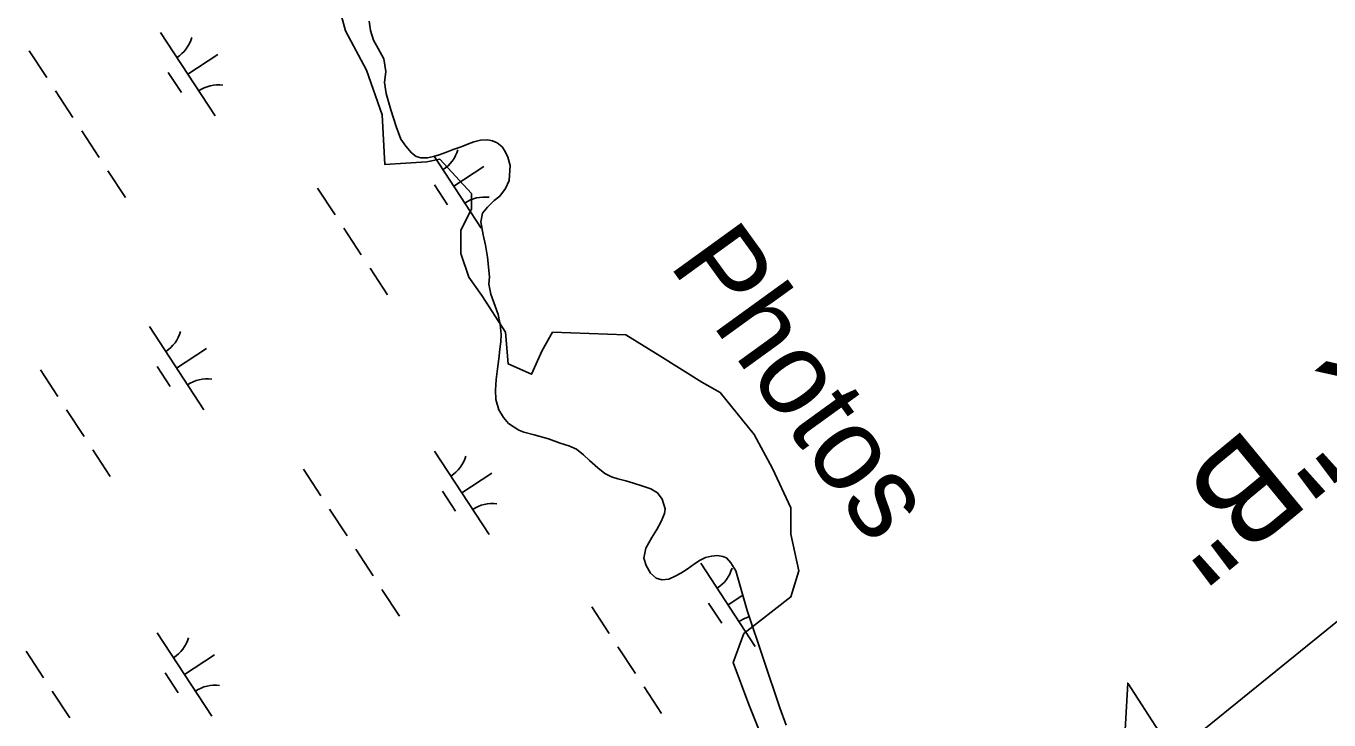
# Model space of a CAD drawing. Extents: x 3945642 to 3966284, y 206476 to 228921.
# Drawn here: x 3954227 to 3954881, y 218618 to 218966 of the extents above; entities that cross this region are included whole.
import ezdxf

# ---------------------------------------------------------------- set-up
doc = ezdxf.new("R2010")
doc.units = 0
for name, color, linetype in [('V-CHAN-NAID', 7, 'Continuous'), ('V-RIVR-EDGE', 7, 'Continuous'), ('V-RIVR-IDEN', 7, 'Continuous'), ('V-UTIL-LINE', 7, 'Continuous'), ('V-WETL-SWMP', 7, 'Continuous')]:
    doc.layers.add(name, color=color, linetype=linetype)

msp = doc.modelspace()

# ---------------------------------------------------------------- linework, layer by layer
at = {"layer": 'V-CHAN-NAID'}
msp.add_lwpolyline([(3954800.34, 218604.15), (3954779.64, 218636.31), (3954777.48, 218598.12)], dxfattribs=at)
at = {"layer": 'V-RIVR-EDGE'}
msp.add_lwpolyline([(3954379.31, 218992.28), (3954387.2, 218963.37), (3954397.71, 218943.66), (3954405.59, 218921.32), (3954406.91, 218896.35), (3954427.93, 218897.66), (3954434.51, 218898.98), (3954450.28, 218881.89), (3954450.28, 218874.01), (3954445.02, 218863.49), (3954445.02, 218851.67), (3954448.96, 218839.84), (3954455.53, 218830.64), (3954467.36, 218812.24), (3954468.67, 218796.47), (3954480.5, 218791.22), (3954485.76, 218803.04), (3954491.02, 218812.24), (3954527.81, 218810.93), (3954544.9, 218800.41), (3954565.92, 218787.27), (3954575.12, 218782.02), (3954592.21, 218760.99), (3954601.41, 218743.91), (3954610.6, 218724.19), (3954610.6, 218711.05), (3954614.55, 218692.65), (3954610.6, 218679.51), (3954586.95, 218661.11), (3954581.69, 218646.66), (3954589.58, 218625.63), (3954600.09, 218599.35)], dxfattribs=at)
at = {"layer": 'V-UTIL-LINE'}
msp.add_line((3954671.91, 218494.98), (3955749.62, 219367.17), dxfattribs=at)
at = {"layer": 'V-WETL-SWMP'}
for p, q in [((3954294.26, 218962.58), (3954321.66, 218920.75)), ((3954399.09, 218968.22), (3954399.63, 218963.54)), ((3954399.63, 218963.54), (3954401.11, 218958.77)), ((3954401.11, 218958.77), (3954403.53, 218954.57)), ((3954228.47, 218953.45), (3954237.23, 218940.07)), ((3954307.96, 218941.67), (3954323.02, 218951.53)), ((3954403.53, 218954.57), (3954406.38, 218949.44)), ((3954406.38, 218949.44), (3954407.34, 218942.94)), ((3954407.34, 218942.94), (3954406.65, 218937.54)), ((3954298.22, 218942.46), (3954304.79, 218932.42)), ((3954406.65, 218937.54), (3954407.62, 218931.99)), ((3954241.62, 218933.38), (3954250.39, 218919.99)), ((3954407.62, 218931.99), (3954409.94, 218923.76)), ((3954409.94, 218923.76), (3954412.48, 218915.38)), ((3954254.77, 218913.3), (3954263.54, 218899.92)), ((3954412.48, 218915.38), (3954414.95, 218909.16)), ((3954414.95, 218909.16), (3954417.38, 218905.62)), ((3954417.38, 218905.62), (3954420.31, 218902.21)), ((3954437.82, 218902.59), (3954441.22, 218903.86)), ((3954441.22, 218903.86), (3954445.19, 218905.27)), ((3954445.19, 218905.27), (3954448.88, 218906.69)), ((3954448.88, 218906.69), (3954451.55, 218907.75)), ((3954451.55, 218907.75), (3954454.8, 218908.52)), ((3954454.8, 218908.52), (3954458.33, 218908.78)), ((3954458.33, 218908.78), (3954460.85, 218908.19)), ((3954460.85, 218908.19), (3954463.15, 218907.24)), ((3954463.15, 218907.24), (3954465.73, 218905.27)), ((3954465.73, 218905.27), (3954467.3, 218902.96)), ((3954420.31, 218902.21), (3954422.67, 218900.39)), ((3954422.67, 218900.39), (3954424.98, 218899.73)), ((3954424.98, 218899.73), (3954428.36, 218899.77)), ((3954428.36, 218899.77), (3954431.25, 218900.33)), ((3954431.25, 218900.33), (3954434.07, 218901.25)), ((3954431.7, 218900.48), (3954455.25, 218864.53)), ((3954434.07, 218901.25), (3954437.82, 218902.59)), ((3954467.3, 218902.96), (3954468.57, 218900.06)), ((3954468.57, 218900.06), (3954469.7, 218895.88)), ((3954267.92, 218893.23), (3954276.69, 218879.84)), ((3954441.55, 218885.44), (3954456.6, 218895.3)), ((3954469.7, 218895.88), (3954469.21, 218888.39)), ((3954373.15, 218884.51), (3954381.92, 218871.13)), ((3954431.8, 218886.23), (3954438.38, 218876.19)), ((3954467.45, 218884.36), (3954464.54, 218880.56)), ((3954469.21, 218888.39), (3954467.45, 218884.36)), ((3954461.79, 218878.28), (3954458.38, 218875.06)), ((3954464.54, 218880.56), (3954461.79, 218878.28)), ((3954455.91, 218871.98), (3954455.01, 218867.66)), ((3954458.38, 218875.06), (3954455.91, 218871.98)), ((3954455.01, 218867.66), (3954456.19, 218861.17)), ((3954386.31, 218864.44), (3954395.07, 218851.05)), ((3954456.19, 218861.17), (3954457.31, 218855.9)), ((3954457.31, 218855.9), (3954458.35, 218849.98)), ((3954458.35, 218849.98), (3954459.36, 218840.1)), ((3954399.46, 218844.36), (3954408.23, 218830.98)), ((3954459.36, 218840.1), (3954459.11, 218836.29)), ((3954459.11, 218836.29), (3954460.02, 218831.38)), ((3954460.02, 218831.38), (3954463.69, 218821.12)), ((3954463.69, 218821.12), (3954464.73, 218816.14)), ((3954288.71, 218815.2), (3954316.11, 218773.38)), ((3954464.73, 218816.14), (3954465.2, 218811.17)), ((3954465.03, 218807.49), (3954464.5, 218803.68)), ((3954465.2, 218811.17), (3954465.03, 218807.49)), ((3954302.41, 218794.29), (3954317.46, 218804.15)), ((3954464.5, 218803.68), (3954464.04, 218798.99)), ((3954234.02, 218793.36), (3954242.78, 218779.98)), ((3954292.67, 218795.08), (3954299.24, 218785.04)), ((3954463.35, 218793.96), (3954462.67, 218788.56)), ((3954464.04, 218798.99), (3954463.35, 218793.96)), ((3954462.67, 218788.56), (3954462.41, 218783.22)), ((3954462.41, 218783.22), (3954462.59, 218778.54)), ((3954247.17, 218773.29), (3954255.94, 218759.9)), ((3954462.59, 218778.54), (3954464.14, 218773.34)), ((3954464.14, 218773.34), (3954466.35, 218769.43)), ((3954466.35, 218769.43), (3954468.85, 218766.53)), ((3954468.85, 218766.53), (3954474.09, 218763.11)), ((3954474.09, 218763.11), (3954476.67, 218762.08)), ((3954476.67, 218762.08), (3954481.78, 218760.82)), ((3954481.78, 218760.82), (3954489.04, 218758.82)), ((3954489.04, 218758.82), (3954494.79, 218756.69)), ((3954494.79, 218756.69), (3954499.11, 218755.22)), ((3954499.11, 218755.22), (3954502.99, 218753.54)), ((3954502.99, 218753.54), (3954506.57, 218750.84)), ((3954260.32, 218753.21), (3954269.09, 218739.83)), ((3954431.78, 218752.66), (3954459.18, 218710.83)), ((3954506.57, 218750.84), (3954509.5, 218747.87)), ((3954509.5, 218747.87), (3954513.66, 218744.31)), ((3954365.99, 218743.53), (3954374.76, 218730.15)), ((3954445.48, 218731.75), (3954460.54, 218741.61)), ((3954513.66, 218744.31), (3954517.31, 218741.33)), ((3954517.31, 218741.33), (3954520.54, 218739.79)), ((3954520.54, 218739.79), (3954523.71, 218738.76)), ((3954523.71, 218738.76), (3954527.81, 218737.65)), ((3954527.81, 218737.65), (3954531.69, 218736.54)), ((3954531.69, 218736.54), (3954535.86, 218735.29)), ((3954535.86, 218735.29), (3954540.39, 218733.67)), ((3954435.74, 218732.54), (3954442.32, 218722.5)), ((3954540.39, 218733.67), (3954543.76, 218731.63)), ((3954543.76, 218731.63), (3954546.04, 218728.51)), ((3954546.04, 218728.51), (3954547.6, 218723.67)), ((3954379.14, 218723.46), (3954387.91, 218710.07)), ((3954547.22, 218721.3), (3954545.6, 218717.27)), ((3954547.6, 218723.67), (3954547.22, 218721.3)), ((3954545.6, 218717.27), (3954543.41, 218713.33)), ((3954540.86, 218709.31), (3954537.8, 218704)), ((3954543.41, 218713.33), (3954540.86, 218709.31)), ((3954392.29, 218703.38), (3954401.06, 218690)), ((3954537.8, 218704), (3954536.9, 218698.96)), ((3954536.9, 218698.96), (3954537.95, 218695.28)), ((3954537.95, 218695.28), (3954540.23, 218691.44)), ((3954558.55, 218693.47), (3954562.31, 218696.04)), ((3954562.31, 218696.04), (3954565.07, 218697.97)), ((3954565.07, 218697.97), (3954567.74, 218699.25)), ((3954565.37, 218696.43), (3954592.77, 218654.61)), ((3954567.74, 218699.25), (3954570.7, 218699.87)), ((3954570.7, 218699.87), (3954573.73, 218700.28)), ((3954573.73, 218700.28), (3954576.47, 218699.76)), ((3954576.47, 218699.76), (3954578.33, 218699.03)), ((3954578.33, 218699.03), (3954580.48, 218696.56)), ((3954580.48, 218696.56), (3954582.97, 218692.58)), ((3954540.23, 218691.44), (3954543.02, 218688.83)), ((3954543.02, 218688.83), (3954545.83, 218688.09)), ((3954545.83, 218688.09), (3954549.29, 218688.42)), ((3954549.29, 218688.42), (3954552.54, 218689.84)), ((3954552.54, 218689.84), (3954555.37, 218691.48)), ((3954555.37, 218691.48), (3954558.55, 218693.47)), ((3954582.97, 218692.58), (3954588.67, 218672.65)), ((3954405.44, 218683.31), (3954414.21, 218669.92)), ((3954569.32, 218676.31), (3954575.9, 218666.27)), ((3954579.07, 218675.52), (3954586.46, 218680.37)), ((3954510.67, 218674.59), (3954519.44, 218661.21)), ((3954588.67, 218672.65), (3954605.11, 218623.82)), ((3954292.64, 218661.51), (3954320.04, 218619.68)), ((3954226.85, 218652.38), (3954235.62, 218639)), ((3954306.34, 218640.6), (3954321.4, 218650.46)), ((3954523.83, 218654.52), (3954532.59, 218641.14)), ((3954296.6, 218641.39), (3954303.18, 218631.35)), ((3954240, 218632.31), (3954248.77, 218618.92)), ((3954536.98, 218634.44), (3954545.75, 218621.06)), ((3954605.11, 218623.82), (3954608.22, 218615.15))]:
    msp.add_line(p, q, dxfattribs=at)
for centre, start, end in [((3954293.02, 218964.9), 302.45745, 344.00111), ((3954323.3, 218918.69), 82.45745, 124.00111), ((3954426.61, 218908.67), 302.45745, 344.00111), ((3954456.88, 218862.46), 82.45745, 124.00111), ((3954287.47, 218817.52), 302.45745, 344.00111), ((3954317.74, 218771.31), 82.45745, 124.00111), ((3954430.54, 218754.98), 302.45745, 344.00111), ((3954460.82, 218708.77), 82.45745, 124.00111), ((3954564.13, 218698.76), 302.45745, 344.00111), ((3954594.4, 218652.55), 105.41762, 124.00111), ((3954291.4, 218663.83), 302.45745, 344.00111), ((3954321.68, 218617.62), 82.45745, 124.00111)]:
    msp.add_arc(centre, 17.62, start, end, dxfattribs=at)

# ---------------------------------------------------------------- texts
at = {"layer": 'V-CHAN-NAID'}
msp.add_text('DOCK "B"', height=50, rotation=219.54011, dxfattribs=at).set_placement((3955021.71, 218915.36))
at = {"layer": 'V-RIVR-IDEN'}
msp.add_text('Photos', height=42, rotation=305.8913, dxfattribs=at).set_placement((3954548.98, 218846.31))

doc.saveas('drawing.dxf')
